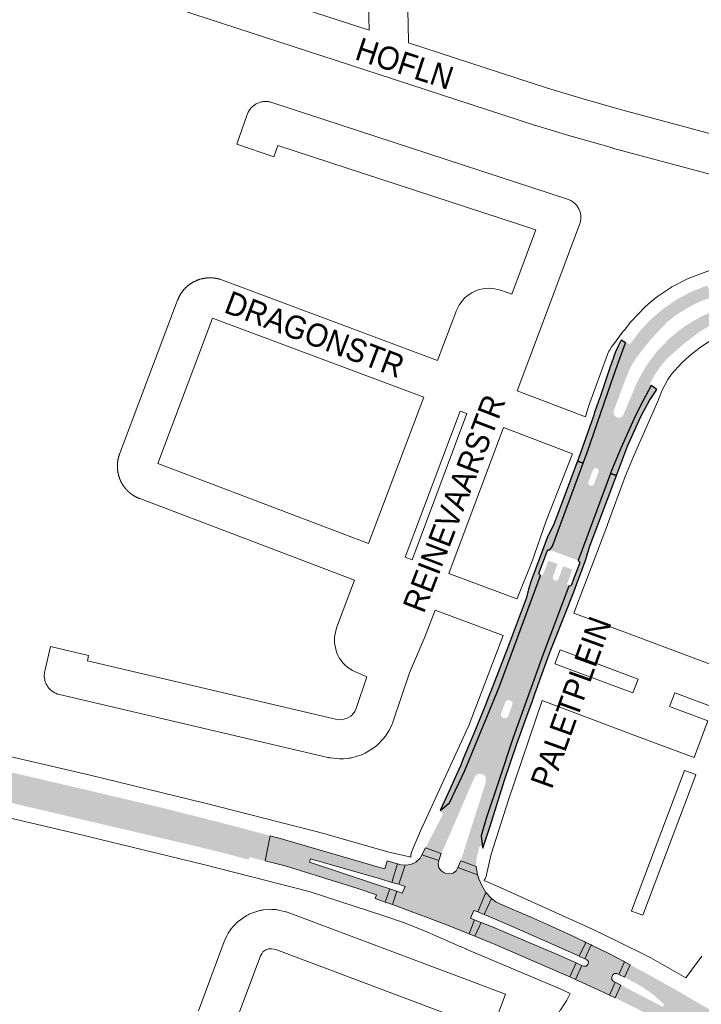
# Paper-space layout 'Layout1' of a CAD drawing. Header units: metres. Extents: x 123097 to 144122, y 392739 to 407589.
# Tile 225 of 510: x 130605 to 130832, y 398474 to 398801. Entities that reach past the tile are written whole.
import ezdxf
from ezdxf.enums import TextEntityAlignment as Align

# ---------------------------------------------------------------- set-up
doc = ezdxf.new("R2010")
doc.units = ezdxf.units.M
doc.header["$MEASUREMENT"] = 0
for name, color, linetype, lineweight in [('gs-anno-wegen algemeen tekst', 7, 'Continuous', 0), ('gs-knt-aanvullende hoofdweg', 7, 'Continuous', 0), ('gs-knt-paden', 7, 'Continuous', 0), ('gs-knt-wegen algemeen', 7, 'Continuous', 0), ('ir-ARC-asfalt-hoofdwegen-te inspecteren', 5, 'Continuous', 0), ('ir-ARC-fietspaden naastliggend- te inspecteren', 1, 'Continuous', 0)]:
    doc.layers.add(name, color=color, linetype=linetype, lineweight=lineweight)
doc.styles.add('Style-Arial', font='arial.ttf')

psp = doc.layouts.get("Layout1")

# ---------------------------------------------------------------- hatches: boundary and pattern name
at = {"layer": 'ir-ARC-asfalt-hoofdwegen-te inspecteren', "linetype": 'Continuous', "lineweight": 13}
h = psp.add_hatch(color=5, dxfattribs=at)
h.paths.add_polyline_path([(130791.041, 398621.185), (130786.416, 398622.915), (130786.322, 398622.95), (130786.228, 398622.985), (130781.617, 398624.708), (130782.421, 398625.955), (130792.715, 398653.528), (130794.037, 398657.067), (130802.005, 398680.229), (130804.05, 398686.257), (130806.771, 398693.535), (130807.187, 398694.156), (130807.208, 398693.843), (130807.357, 398693.568), (130807.721, 398693.273), (130808.125, 398693.176), (130808.47, 398693.406), (130811.473, 398697.412), (130814.87, 398701.091), (130819.111, 398704.786), (130823.747, 398707.971), (130828.717, 398710.603), (130833.957, 398712.648), (130835.54, 398708.679), (130832.968, 398707.84), (130830.167, 398706.669), (130827.49, 398705.238), (130823.9, 398703.042), (130820.587, 398700.446), (130815.278, 398694.821), (130810.478, 398688.756), (130808.291, 398685.174), (130806.698, 398681.292), (130803.764, 398673.403), (130803.15, 398671.753), (130802.766, 398670.72), (130802.938, 398669.614), (130803.732, 398668.825), (130804.875, 398668.665), (130805.88, 398669.234), (130806.331, 398670.297), (130806.37, 398670.39), (130807.07, 398672.054), (130810.744, 398680.794), (130813.739, 398686.074), (130817.386, 398690.927), (130821.624, 398695.273), (130826.384, 398699.04), (130831.588, 398702.166), (130837.149, 398704.6), (130838.768, 398700.698), (130835.078, 398699.389), (130831.671, 398697.458), (130826.033, 398693.135), (130820.716, 398688.422), (130820.378, 398688.099), (130818.763, 398686.235), (130817.364, 398684.204), (130816.102, 398682.248), (130814.958, 398680.221), (130814.94, 398679.756), (130815.315, 398679.482), (130815.31, 398679.399), (130811.685, 398672.566), (130809.641, 398668.406), (130805.304, 398658.764), (130802.132, 398651.114), (130801.777, 398650.157)])
h.paths.add_polyline_path([(130795.746, 398646.037), (130794.927, 398646.051), (130794.433, 398646.577), (130794.427, 398647.299), (130794.864, 398648.444), (130795.516, 398650.152), (130795.948, 398651.283), (130796.439, 398651.849), (130797.187, 398651.904), (130797.241, 398651.884), (130797.789, 398651.336), (130797.771, 398650.561), (130797.343, 398649.463), (130796.699, 398647.759), (130796.296, 398646.645)], flags=16)
at = {"layer": 'ir-ARC-asfalt-hoofdwegen-te inspecteren', "linetype": 'Continuous', "lineweight": 13, "extrusion": (0, 0, -1)}
h = psp.add_hatch(color=5, dxfattribs=at)
h.paths.add_polyline_path([(-130757.084, 398519.449), (-130757.176, 398521.612), (-130757.545, 398523.746), (-130758.178, 398525.965), (-130758.68, 398526.33), (-130759.187, 398525.973), (-130758.691, 398529.645), (-130760.38, 398535.37), (-130764.671, 398547.92), (-130769.289, 398561.96), (-130779.354, 398590.022), (-130787.861, 398612.704), (-130787.441, 398613.089), (-130787.414, 398613.658), (-130788.188, 398615.769), (-130788.831, 398617.48), (-130789.095, 398618.16), (-130786.033, 398619.298), (-130785.776, 398618.621), (-130785.141, 398616.895), (-130784.461, 398615.066), (-130783.971, 398614.53), (-130783.249, 398614.462), (-130782.63, 398614.967), (-130782.573, 398615.764), (-130783.284, 398617.644), (-130783.914, 398619.343), (-130784.166, 398620.005), (-130781.111, 398621.159), (-130780.858, 398620.497), (-130780.199, 398618.759), (-130779.429, 398616.648), (-130779.023, 398616.24), (-130778.447, 398616.23), (-130770.117, 398593.671), (-130764.688, 398579.076), (-130753.311, 398551.399), (-130748.245, 398540.611), (-130745.061, 398538.031), (-130746.012, 398536.77), (-130742.138, 398529.32), (-130740.184, 398525.591), (-130745.484, 398523.698), (-130747.127, 398527.384), (-130753.323, 398541.704), (-130756.484, 398548.983), (-130757.113, 398549.866), (-130758.106, 398550.301), (-130759.182, 398550.167), (-130759.984, 398549.569), (-130760.405, 398548.661), (-130760.344, 398547.663), (-130757.864, 398539.882), (-130753.168, 398525.179), (-130751.976, 398521.321)])
h.paths.add_polyline_path([(-130766.411, 398568.751), (-130767.168, 398568.775), (-130767.695, 398569.318), (-130767.763, 398569.504), (-130769.051, 398573.077), (-130769.139, 398573.328), (-130769.082, 398574.062), (-130768.543, 398574.563), (-130768.309, 398574.655), (-130768.049, 398574.759), (-130767.347, 398574.757), (-130766.834, 398574.277), (-130766.728, 398573.987), (-130765.433, 398570.363), (-130765.343, 398570.166), (-130765.319, 398569.69), (-130765.382, 398569.406), (-130765.56, 398569.172), (-130765.955, 398568.906), (-130766.137, 398568.828)], flags=16)
at = {"layer": 'ir-ARC-asfalt-hoofdwegen-te inspecteren', "linetype": 'Continuous', "lineweight": 13}
h = psp.add_hatch(color=5, dxfattribs=at)
h.paths.add_polyline_path([(130686.86, 398521.257), (130681.6, 398522.56), (130681.365, 398521.681), (130673.338, 398523.827), (130665.33, 398525.827), (130578.134, 398546.272), (130576.602, 398546.625), (130535.909, 398556.158), (130533.57, 398556.713), (130525.624, 398558.573), (130522.564, 398559.282), (130523.643, 398563.014), (130526.017, 398562.462), (130527.193, 398562.154), (130527.955, 398562.277), (130528.403, 398562.905), (130528.271, 398563.665), (130527.637, 398564.105), (130526.46, 398564.344), (130524.111, 398564.881), (130524.595, 398568.915), (130547.843, 398563.487), (130627.812, 398544.796), (130652.497, 398538.964), (130662.713, 398536.396), (130665.192, 398535.779), (130676.816, 398532.771), (130688.574, 398529.651)])
h.paths.add_polyline_path([(130551.831, 398556.348), (130544.207, 398558.136), (130543.579, 398558.549), (130543.428, 398559.284), (130543.842, 398559.911), (130544.578, 398560.061), (130552.282, 398558.288), (130552.859, 398557.833), (130552.968, 398557.106), (130552.55, 398556.502)], flags=16)
for points in [[(130730.932, 398520.264), (130727.503, 398521.264), (130726.734, 398518.662), (130724.212, 398519.345), (130693.384, 398528.278), (130693.178, 398528.384), (130688.574, 398529.651), (130686.86, 398521.257), (130693.514, 398519.642), (130717.731, 398512.147), (130723.935, 398509.971), (130723.511, 398508.761), (130726.802, 398507.607), (130728.352, 398511.949), (130724.928, 398513.092), (130701.674, 398520.848), (130702.012, 398521.92), (130725.555, 398515.184), (130729.049, 398514.146)], [(130733.433, 398519.839), (130731.391, 398513.491), (130733.419, 398512.805), (130732.502, 398510.586), (130730.654, 398511.205), (130729.237, 398506.735), (130735.075, 398504.612), (130741.137, 398502.339), (130747.173, 398500), (130754.747, 398496.989), (130756.576, 398501.679), (130755.235, 398502.27), (130756.327, 398504.817), (130757.644, 398504.31), (130760.332, 398510.819), (130759.841, 398511.579), (130758.968, 398513.15), (130758.005, 398515.337), (130757.747, 398516), (130757.53, 398516.676), (130751.024, 398519.095), (130750.428, 398518.009), (130749.451, 398517.248), (130748.253, 398516.935), (130747.028, 398517.121), (130746.267, 398517.423), (130745.277, 398518.1), (130744.616, 398519.101), (130744.383, 398520.278), (130744.612, 398521.456), (130739.026, 398523.318), (130738.418, 398522.232), (130737.053, 398520.894), (130735.33, 398520.067)], [(130730.932, 398520.264), (130729.049, 398514.146), (130731.391, 398513.491), (130733.433, 398519.839), (130732.166, 398519.954)], [(130728.352, 398511.949), (130726.802, 398507.607), (130727.275, 398507.441), (130729.237, 398506.735), (130730.654, 398511.205)], [(130762.18, 398508.748), (130759.744, 398503.472), (130763.208, 398502.049), (130767.836, 398500), (130790.407, 398490.008), (130791.34, 398489.575), (130793.531, 398494.197), (130792.978, 398494.461), (130788.808, 398496.446), (130781.019, 398500), (130775.063, 398502.673), (130765.169, 398506.865), (130763.607, 398507.699)], [(130801.398, 398476.605), (130803.352, 398480.967), (130802.913, 398481.196), (130802.691, 398481.312), (130802.171, 398481.869), (130802.212, 398482.631), (130802.567, 398483.378), (130803.14, 398483.878), (130803.899, 398483.846), (130804.143, 398483.729), (130804.52, 398483.535), (130806.457, 398487.723), (130806.07, 398487.922), (130800.963, 398490.544), (130795.679, 398493.175), (130795.371, 398493.321), (130793.259, 398488.683), (130793.71, 398488.474), (130793.9, 398488.384), (130794.415, 398487.817), (130794.371, 398487.053), (130794.236, 398486.779), (130793.702, 398486.234), (130792.938, 398486.235), (130792.756, 398486.319), (130792.29, 398486.522), (130790.132, 398481.825), (130796.202, 398479.053)]]:
    psp.add_hatch(color=5, dxfattribs=at).paths.add_polyline_path(points, flags=0)
at = {"layer": 'ir-ARC-asfalt-hoofdwegen-te inspecteren', "linetype": 'Continuous', "lineweight": 13, "extrusion": (0, 0, -1)}
psp.add_hatch(color=5, dxfattribs=at).paths.add_polyline_path([(-130756.656, 398496.23), (-130760.385, 398494.734), (-130763.364, 398493.502), (-130786.891, 398483.276), (-130788.207, 398482.704), (-130790.356, 398487.363), (-130789.367, 398487.793), (-130784.623, 398489.901), (-130762.154, 398499.431), (-130760.735, 398500), (-130758.697, 398500.817)], flags=0)
h = psp.add_hatch(color=5, dxfattribs=at)
h.paths.add_polyline_path([(-130882.641, 398428.991), (-130885.189, 398433.112), (-130882.597, 398434.699), (-130881.986, 398435.304), (-130882.069, 398436.16), (-130882.102, 398436.212), (-130882.818, 398436.638), (-130883.608, 398436.374), (-130886.232, 398434.774), (-130888.669, 398438.553), (-130885.079, 398440.818), (-130871.689, 398449.097), (-130847.772, 398463.972), (-130834.317, 398472.103), (-130824.331, 398477.914), (-130821.545, 398479.51), (-130812.567, 398484.48), (-130809.87, 398485.892), (-130808.696, 398486.539), (-130808.279, 398486.769), (-130806.414, 398482.564), (-130810.279, 398480.538), (-130812.222, 398479.472), (-130816.012, 398476.785), (-130819.467, 398473.68), (-130819.548, 398473.25), (-130819.265, 398472.917), (-130818.827, 398472.928), (-130808.949, 398478.068), (-130806.554, 398479.314), (-130805.875, 398479.649), (-130805.232, 398479.981), (-130803.345, 398475.698), (-130811.168, 398471.831), (-130818.561, 398468.022), (-130826.6, 398463.668), (-130834.472, 398459.019), (-130840.671, 398455.194), (-130860.707, 398442.577), (-130870.681, 398436.395), (-130873.266, 398434.808), (-130879.052, 398431.202), (-130879.689, 398430.805)])
h.paths.add_polyline_path([(-130871.036, 398442.232), (-130871.592, 398442.643), (-130871.736, 398443.319), (-130871.396, 398443.92), (-130840.717, 398462.96), (-130832.536, 398467.834), (-130831.589, 398466.398), (-130838.846, 398462.016), (-130870.348, 398442.293)], flags=16)
at = {"layer": 'ir-ARC-fietspaden naastliggend- te inspecteren', "linetype": 'Continuous', "lineweight": 30}
for points in [[(130797.677, 398673.817), (130796.389, 398670.03), (130796.216, 398669.442), (130795.975, 398668.879), (130791.1, 398655.15), (130790.76, 398654.238), (130792.715, 398653.528), (130794.037, 398657.067), (130802.005, 398680.229), (130804.05, 398686.257), (130806.771, 398693.535), (130805.308, 398694.42), (130804.349, 398692.501), (130803.48, 398690.54), (130801.44, 398684.88), (130798.288, 398675.614)], [(130774.335, 398570.6), (130775.767, 398574.542), (130776.552, 398576.795), (130780.917, 398588.834), (130781.886, 398591.469), (130787.543, 398605.659), (130789.533, 398610.809), (130790.875, 398614.403), (130791.767, 398616.766), (130793.565, 398621.524), (130794.275, 398623.817), (130794.961, 398626.314), (130802.532, 398646.212), (130803.208, 398647.989), (130803.748, 398649.408), (130801.777, 398650.157), (130791.041, 398621.185), (130791.464, 398620.791), (130791.484, 398620.213), (130790.255, 398616.952), (130789.597, 398615.258), (130788.82, 398613.139), (130788.43, 398612.725), (130787.861, 398612.704), (130779.354, 398590.022), (130769.289, 398561.96), (130764.671, 398547.92), (130760.38, 398535.37), (130758.691, 398529.645), (130759.187, 398525.973), (130759.313, 398525.568), (130761.689, 398532.806), (130766.557, 398548.156), (130770.632, 398560.268), (130771.473, 398562.625), (130773.466, 398568.207)]]:
    psp.add_hatch(color=1, dxfattribs=at).paths.add_polyline_path(points, flags=0)
at = {"layer": 'ir-ARC-fietspaden naastliggend- te inspecteren', "linetype": 'Continuous', "lineweight": 30, "extrusion": (0, 0, -1)}
for points in [[(-130812.623, 398670.537), (-130814.737, 398674.392), (-130817.16, 398678.061), (-130815.31, 398679.399), (-130811.685, 398672.566), (-130809.641, 398668.406), (-130805.304, 398658.764), (-130802.132, 398651.114), (-130801.777, 398650.157), (-130803.748, 398649.408), (-130807.47, 398659.19), (-130811.806, 398668.812)], [(-130768.079, 398593.529), (-130762.67, 398579.38), (-130761.115, 398575.514), (-130760.28, 398573.438), (-130756.34, 398563.64), (-130752.795, 398555.197), (-130751.823, 398552.883), (-130749.698, 398548.018), (-130748.281, 398544.987), (-130745.061, 398538.031), (-130748.245, 398540.611), (-130753.311, 398551.399), (-130764.688, 398579.076), (-130770.117, 398593.671), (-130778.447, 398616.23), (-130778.027, 398616.625), (-130778.001, 398617.2), (-130778.804, 398619.299), (-130779.439, 398621.012), (-130780.671, 398624.294), (-130781.061, 398624.692), (-130781.617, 398624.708), (-130782.421, 398625.955), (-130792.715, 398653.528), (-130790.76, 398654.238), (-130790.236, 398652.833), (-130789.573, 398651.052), (-130785.897, 398641.183), (-130782.916, 398633.284), (-130780.739, 398628.745), (-130778.169, 398621.906), (-130777.269, 398619.512), (-130775.382, 398614.434), (-130774.647, 398611.987), (-130773.758, 398608.599), (-130768.4, 398594.37)]]:
    psp.add_hatch(color=1, dxfattribs=at).paths.add_polyline_path(points, flags=0)

# ---------------------------------------------------------------- linework, layer by layer
at = {"layer": 'gs-knt-aanvullende hoofdweg', "color": 7, "linetype": 'Continuous', "flags": 128}
for points in [[(130788.308, 398477.129), (130785.047, 398478.698), (130753.786, 398491.982), (130753.724, 398492.008), (130752.054, 398492.718), (130751.983, 398492.749), (130744.484, 398496.027), (130739.868, 398498.044), (130739.864, 398498.046), (130732.899, 398500.811), (130726.642, 398502.886), (130726.636, 398502.889), (130701.544, 398511.157), (130666.823, 398520.006), (130623.471, 398530.485), (130588.828, 398538.558), (130552.435, 398546.534), (130552.323, 398546.56), (130532.935, 398551.121), (130532.931, 398551.122), (130455.062, 398569.358)], [(130544.05, 398570.006), (130551.772, 398568.201), (130551.859, 398568.18), (130590.409, 398558.686), (130628.617, 398549.783), (130628.695, 398549.764), (130666.342, 398540.566), (130666.414, 398540.549), (130707.259, 398530.144), (130707.474, 398530.085), (130728.027, 398524.196), (130732.554, 398523.149), (130735.311, 398522.512)], [(130544.05, 398570.006), (130551.772, 398568.201), (130551.859, 398568.18), (130590.409, 398558.686), (130628.617, 398549.783), (130628.695, 398549.764), (130666.342, 398540.566), (130666.414, 398540.549), (130707.259, 398530.144), (130707.474, 398530.085), (130728.027, 398524.196), (130732.554, 398523.149), (130735.311, 398522.512)], [(130759.682, 398514.729), (130762.115, 398513.727), (130762.333, 398513.633), (130762.826, 398513.411), (130795.971, 398498.514), (130796.218, 398498.397), (130803.754, 398494.674), (130814.75, 398489.242)], [(130759.682, 398514.729), (130762.115, 398513.727), (130762.333, 398513.633), (130762.826, 398513.411), (130795.971, 398498.514), (130796.218, 398498.397), (130803.754, 398494.674), (130814.75, 398489.242)], [(130814.75, 398489.242), (130815.142, 398489.034)], [(130814.75, 398489.242), (130814.947, 398489.141), (130815.142, 398489.034)], [(130815.142, 398489.034), (130826.809, 398482.385)], [(130815.142, 398489.034), (130826.809, 398482.385)]]:
    psp.add_lwpolyline(points, dxfattribs=at)
at = {"layer": 'gs-knt-paden', "color": 7, "linetype": 'Continuous', "flags": 128}
psp.add_lwpolyline([(130812.562, 398503.205), (130812.557, 398503.205), (130808.811, 398504.614, -0.3863027), (130808.806, 398504.626), (130826.388, 398551.381, -0.3711413), (130826.4, 398551.387), (130830.142, 398549.979), (130830.145, 398549.978, -0.4071226), (130830.15, 398549.965), (130830.148, 398549.962), (130812.568, 398503.211), (130812.562, 398503.205)], format="xyb", dxfattribs=at)
at = {"layer": 'gs-knt-wegen algemeen', "color": 7, "linetype": 'Continuous', "flags": 128}
for points in [[(130848.123, 398746.13), (130802.491, 398758.359), (130802.392, 398758.386), (130789.408, 398762.086), (130789.309, 398762.115), (130776.949, 398765.849), (130776.818, 398765.89), (130724.48, 398782.919), (130653.632, 398805.97), (130611.431, 398819.712), (130611.224, 398819.783), (130605.716, 398821.785)], [(130689.06, 398773.51), (130787.439, 398741.392), (130787.738, 398741.286), (130788.033, 398741.166), (130788.321, 398741.031), (130788.603, 398740.882), (130788.876, 398740.719), (130789.142, 398740.544), (130789.398, 398740.355), (130789.645, 398740.155), (130789.882, 398739.942), (130790.109, 398739.718), (130790.324, 398739.483), (130790.527, 398739.239), (130790.718, 398738.984), (130790.897, 398738.72), (130791.062, 398738.448), (130791.214, 398738.169), (130791.352, 398737.882), (130791.476, 398737.589), (130791.585, 398737.29), (130791.679, 398736.986), (130791.759, 398736.678), (130791.823, 398736.366), (130791.873, 398736.051), (130791.906, 398735.735), (130791.924, 398735.417), (130791.927, 398735.099), (130791.914, 398734.781), (130791.886, 398734.464), (130791.842, 398734.148), (130791.783, 398733.836), (130791.708, 398733.526), (130791.619, 398733.221), (130791.514, 398732.92), (130778.856, 398699.134), (130770.716, 398677.564), (130793.428, 398669.016)], [(130793.428, 398669.016), (130794.354, 398672.083), (130794.407, 398672.249), (130794.464, 398672.414), (130800.729, 398689.748), (130800.836, 398690.026), (130800.957, 398690.299), (130801.09, 398690.567), (130801.235, 398690.828), (130801.392, 398691.081), (130802.143, 398692.238), (130802.279, 398692.438), (130802.421, 398692.633), (130806.145, 398697.526), (130806.277, 398697.694), (130808.48, 398700.399), (130808.676, 398700.628), (130810.734, 398702.929), (130810.943, 398703.153), (130813.087, 398705.333), (130813.305, 398705.545), (130813.534, 398705.747), (130817.083, 398708.738), (130817.285, 398708.902), (130817.495, 398709.058), (130817.71, 398709.205), (130822.05, 398712.049), (130822.23, 398712.163), (130822.414, 398712.271), (130822.601, 398712.373), (130826.911, 398714.627), (130827.153, 398714.747), (130827.401, 398714.857), (130827.652, 398714.957), (130834.743, 398717.603)], [(130716.622, 398614.654), (130645.138, 398641.761), (130645.072, 398641.787), (130645.007, 398641.812), (130644.941, 398641.838), (130644.875, 398641.865), (130644.81, 398641.892), (130644.744, 398641.919), (130644.679, 398641.947), (130644.616, 398641.974), (130644.551, 398642.003), (130644.486, 398642.031), (130644.422, 398642.061), (130644.358, 398642.09), (130644.294, 398642.12), (130644.23, 398642.151), (130644.166, 398642.182), (130644.104, 398642.212), (130644.041, 398642.244), (130643.978, 398642.276), (130643.915, 398642.308), (130643.852, 398642.341), (130643.79, 398642.374), (130643.727, 398642.408), (130643.665, 398642.442), (130643.605, 398642.475), (130643.543, 398642.51), (130643.482, 398642.545), (130643.42, 398642.58), (130643.359, 398642.616), (130643.299, 398642.652), (130643.238, 398642.689), (130643.178, 398642.726), (130643.119, 398642.762), (130643.059, 398642.8), (130642.999, 398642.838), (130642.94, 398642.876), (130642.881, 398642.915), (130642.822, 398642.954), (130642.763, 398642.994), (130642.704, 398643.033), (130642.647, 398643.073), (130642.59, 398643.113), (130642.532, 398643.154), (130642.474, 398643.195), (130642.417, 398643.237), (130642.36, 398643.279), (130642.303, 398643.321), (130642.247, 398643.364), (130642.192, 398643.406), (130642.136, 398643.449), (130642.081, 398643.493), (130642.025, 398643.537), (130641.97, 398643.582), (130641.915, 398643.626), (130641.861, 398643.671), (130641.806, 398643.717), (130641.753, 398643.761), (130641.7, 398643.807), (130641.646, 398643.854), (130641.593, 398643.9), (130641.54, 398643.947), (130641.488, 398643.995), (130641.435, 398644.042), (130641.383, 398644.09), (130641.333, 398644.138), (130641.281, 398644.186), (130641.23, 398644.235), (130641.18, 398644.284), (130641.129, 398644.334), (130641.079, 398644.384), (130641.029, 398644.434), (130640.979, 398644.484), (130640.931, 398644.534), (130640.882, 398644.585), (130640.834, 398644.637), (130640.785, 398644.688), (130640.737, 398644.74), (130640.689, 398644.792), (130640.642, 398644.845), (130640.595, 398644.898), (130640.549, 398644.95), (130640.503, 398645.003), (130640.457, 398645.057), (130640.411, 398645.111), (130640.366, 398645.165), (130640.321, 398645.22), (130640.276, 398645.274), (130640.231, 398645.329), (130640.188, 398645.384), (130640.145, 398645.439), (130640.101, 398645.495), (130640.058, 398645.551), (130640.016, 398645.608), (130639.973, 398645.664), (130639.931, 398645.721), (130639.89, 398645.778), (130639.849, 398645.835), (130639.808, 398645.892), (130639.768, 398645.95), (130639.727, 398646.009), (130639.688, 398646.067), (130639.648, 398646.126), (130639.609, 398646.185), (130639.57, 398646.244), (130639.532, 398646.302), (130639.494, 398646.361), (130639.457, 398646.421), (130639.419, 398646.481), (130639.382, 398646.542), (130639.346, 398646.602), (130639.31, 398646.663), (130639.274, 398646.724), (130639.239, 398646.784), (130639.204, 398646.845), (130639.169, 398646.907), (130639.135, 398646.969), (130639.101, 398647.031), (130639.067, 398647.093), (130639.034, 398647.156), (130639.001, 398647.218), (130638.97, 398647.28), (130638.937, 398647.343), (130638.906, 398647.406), (130638.875, 398647.47), (130638.844, 398647.533), (130638.813, 398647.597), (130638.783, 398647.661), (130638.753, 398647.725), (130638.725, 398647.788), (130638.696, 398647.853), (130638.667, 398647.918), (130638.639, 398647.983), (130638.611, 398648.048), (130638.584, 398648.113), (130638.557, 398648.178), (130638.531, 398648.244), (130638.505, 398648.308), (130638.479, 398648.374), (130638.454, 398648.44), (130638.429, 398648.507), (130638.405, 398648.573), (130638.381, 398648.639), (130638.357, 398648.706), (130638.334, 398648.773), (130638.311, 398648.838), (130638.289, 398648.905), (130638.267, 398648.973), (130638.245, 398649.04), (130638.224, 398649.108), (130638.203, 398649.175), (130638.183, 398649.243), (130638.163, 398649.311), (130638.144, 398649.377), (130638.124, 398649.445), (130638.106, 398649.514), (130638.088, 398649.582), (130638.07, 398649.65), (130638.052, 398649.719), (130638.035, 398649.788), (130638.018, 398649.856), (130638.003, 398649.924), (130637.987, 398649.993), (130637.972, 398650.062), (130637.957, 398650.131), (130637.942, 398650.2), (130637.928, 398650.27), (130637.914, 398650.339), (130637.901, 398650.408), (130637.889, 398650.477), (130637.876, 398650.546), (130637.864, 398650.616), (130637.853, 398650.686), (130637.842, 398650.756), (130637.831, 398650.826), (130637.821, 398650.895), (130637.811, 398650.966), (130637.802, 398651.034), (130637.793, 398651.104), (130637.784, 398651.175), (130637.776, 398651.245), (130637.769, 398651.315), (130637.761, 398651.386), (130637.755, 398651.456), (130637.748, 398651.527), (130637.742, 398651.595), (130637.737, 398651.666), (130637.732, 398651.737), (130637.727, 398651.807), (130637.723, 398651.878), (130637.719, 398651.948), (130637.716, 398652.019), (130637.713, 398652.09), (130637.711, 398652.159), (130637.709, 398652.23), (130637.707, 398652.3), (130637.706, 398652.371), (130637.705, 398652.442), (130637.705, 398652.513), (130637.705, 398652.583), (130637.706, 398652.654), (130637.707, 398652.723), (130637.708, 398652.794), (130637.71, 398652.865), (130637.712, 398652.936), (130637.715, 398653.006), (130637.718, 398653.077), (130637.722, 398653.148), (130637.726, 398653.218), (130637.73, 398653.287), (130637.735, 398653.358), (130637.74, 398653.428), (130637.746, 398653.499), (130637.752, 398653.569), (130637.759, 398653.64), (130637.766, 398653.71), (130637.773, 398653.78), (130637.781, 398653.849), (130637.789, 398653.92), (130637.798, 398653.99), (130637.807, 398654.06), (130637.817, 398654.13), (130637.827, 398654.2), (130637.838, 398654.27), (130637.849, 398654.34), (130637.86, 398654.408), (130637.872, 398654.478), (130637.884, 398654.548), (130637.896, 398654.617), (130637.909, 398654.687), (130637.923, 398654.756), (130637.937, 398654.826), (130637.951, 398654.895), (130637.966, 398654.963), (130637.981, 398655.032), (130637.997, 398655.101), (130638.013, 398655.17), (130638.029, 398655.238), (130638.046, 398655.307), (130638.063, 398655.376), (130638.081, 398655.444), (130638.099, 398655.511), (130638.117, 398655.579), (130638.136, 398655.648), (130638.156, 398655.715), (130638.176, 398655.783), (130638.196, 398655.851), (130638.216, 398655.919), (130638.237, 398655.986), (130638.258, 398656.052), (130638.28, 398656.12), (130638.303, 398656.187), (130638.325, 398656.254), (130638.348, 398656.321), (130638.372, 398656.387), (130638.396, 398656.454), (130638.42, 398656.52), (130638.445, 398656.585), (130657.732, 398707.751), (130657.78, 398707.876), (130657.83, 398708), (130657.88, 398708.124), (130657.932, 398708.245), (130657.985, 398708.368), (130658.041, 398708.49), (130658.097, 398708.611), (130658.154, 398708.73), (130658.213, 398708.85), (130658.274, 398708.969), (130658.336, 398709.087), (130658.398, 398709.203), (130658.463, 398709.32), (130658.529, 398709.437), (130658.596, 398709.552), (130658.664, 398709.665), (130658.734, 398709.779), (130658.805, 398709.892), (130658.878, 398710.004), (130658.951, 398710.114), (130659.026, 398710.225), (130659.103, 398710.334), (130659.181, 398710.443), (130659.259, 398710.55), (130659.339, 398710.656), (130659.42, 398710.762), (130659.503, 398710.867), (130659.586, 398710.97), (130659.671, 398711.073), (130659.757, 398711.175), (130659.845, 398711.276), (130659.932, 398711.375), (130660.022, 398711.474), (130660.113, 398711.572), (130660.205, 398711.669), (130660.297, 398711.763), (130660.391, 398711.858), (130660.487, 398711.952), (130660.583, 398712.044), (130660.68, 398712.135), (130660.778, 398712.225), (130660.878, 398712.314), (130660.978, 398712.402), (130661.079, 398712.488), (130661.181, 398712.573), (130661.285, 398712.658), (130661.389, 398712.741), (130661.494, 398712.822), (130661.6, 398712.903), (130661.707, 398712.982), (130661.816, 398713.06), (130661.924, 398713.137), (130662.034, 398713.212), (130662.145, 398713.287), (130662.256, 398713.36), (130662.368, 398713.431), (130662.481, 398713.501), (130662.596, 398713.571), (130662.711, 398713.639), (130662.825, 398713.704), (130662.942, 398713.77), (130663.059, 398713.834), (130663.177, 398713.896), (130663.295, 398713.956), (130663.414, 398714.016), (130663.534, 398714.075), (130663.655, 398714.131), (130663.775, 398714.187), (130663.898, 398714.241), (130664.02, 398714.293), (130664.144, 398714.345), (130664.266, 398714.394), (130664.391, 398714.442), (130664.516, 398714.489), (130664.641, 398714.535), (130664.766, 398714.579), (130664.893, 398714.621), (130665.02, 398714.662), (130665.147, 398714.702), (130665.274, 398714.74), (130665.403, 398714.777), (130665.531, 398714.812), (130665.661, 398714.846), (130665.789, 398714.878), (130665.919, 398714.908), (130666.049, 398714.937), (130666.18, 398714.965), (130666.309, 398714.991), (130666.441, 398715.016), (130666.572, 398715.039), (130666.704, 398715.061), (130666.835, 398715.08), (130666.967, 398715.099), (130667.1, 398715.116), (130667.232, 398715.132), (130667.364, 398715.145), (130667.497, 398715.158), (130667.63, 398715.169), (130667.763, 398715.178), (130667.895, 398715.186), (130668.028, 398715.192), (130668.162, 398715.197), (130668.296, 398715.2), (130668.428, 398715.202), (130668.561, 398715.202), (130668.695, 398715.2), (130668.828, 398715.197), (130668.96, 398715.193), (130669.094, 398715.187), (130669.227, 398715.179), (130669.361, 398715.17), (130669.492, 398715.159), (130669.625, 398715.147), (130669.758, 398715.133), (130669.891, 398715.118), (130670.022, 398715.101), (130670.154, 398715.083), (130670.286, 398715.063), (130670.418, 398715.041), (130670.548, 398715.019), (130670.68, 398714.994), (130670.811, 398714.968), (130670.942, 398714.94), (130671.071, 398714.912), (130671.201, 398714.881), (130671.33, 398714.849), (130671.46, 398714.815), (130671.587, 398714.781), (130671.855, 398714.7), (130672.118, 398714.608)], [(130672.118, 398714.608), (130744.225, 398687.694)], [(130739.613, 398675.519), (130669.378, 398701.733), (130651.159, 398653.403), (130721.209, 398626.839)], [(130834.589, 398694.004), (130831.67, 398692.093), (130828.043, 398689.237), (130825.514, 398686.927), (130822.099, 398683.195), (130820.902, 398681.422), (130818.919, 398677.798), (130817.763, 398674.744), (130817.697, 398674.576), (130817.626, 398674.409), (130809.376, 398655.813), (130806.669, 398649.122), (130800.824, 398633.136), (130800.792, 398633.051), (130789.577, 398603.659)], [(130721.209, 398626.839), (130739.613, 398675.519)], [(130733.407, 398622.285), (130735.781, 398621.412), (130753.975, 398670.028), (130751.779, 398670.883), (130733.407, 398622.285)], [(130789.173, 398656.706), (130766.136, 398665.376), (130747.988, 398616.882)], [(130747.988, 398616.882), (130770.612, 398608.406), (130770.671, 398608.56), (130775.708, 398620.933), (130780.289, 398634.088), (130780.378, 398634.328), (130789.173, 398656.706)], [(130735.311, 398522.512), (130735.311, 398522.564), (130735.327, 398522.875), (130735.358, 398523.185), (130735.404, 398523.493), (130735.464, 398523.799), (130735.539, 398524.101), (130735.628, 398524.399), (130735.731, 398524.693), (130735.848, 398524.981), (130736.341, 398526.116), (130739.253, 398532.817), (130739.306, 398532.935), (130754.595, 398566.289), (130766.072, 398596.203), (130743.394, 398604.699)], [(130784.985, 398591.476), (130783.302, 398586.871)], [(130783.302, 398586.871), (130809.236, 398577.158), (130810.967, 398581.747), (130784.985, 398591.476)], [(130778.984, 398574.585), (130767.804, 398541.553), (130762.033, 398523.506), (130760.742, 398517.693), (130760.546, 398516.811), (130760.471, 398516.509), (130760.382, 398516.211), (130760.279, 398515.917), (130760.162, 398515.629), (130760.031, 398515.346), (130759.887, 398515.071), (130759.73, 398514.802), (130759.682, 398514.729)], [(130664.644, 398471.443), (130673.259, 398494.468), (130673.354, 398494.708), (130673.458, 398494.943), (130674.123, 398496.366), (130674.23, 398496.584), (130674.345, 398496.797), (130674.467, 398497.006), (130674.597, 398497.21), (130675.379, 398498.389), (130675.555, 398498.641), (130675.743, 398498.884), (130675.942, 398499.119), (130676.883, 398500.174), (130677.071, 398500.376), (130677.267, 398500.57), (130677.472, 398500.756), (130677.684, 398500.933), (130677.903, 398501.1), (130680.18, 398502.763), (130680.433, 398502.938), (130680.693, 398503.102), (130680.96, 398503.252), (130681.235, 398503.39), (130681.515, 398503.515), (130681.801, 398503.626), (130684.453, 398504.587), (130684.743, 398504.685), (130685.038, 398504.769), (130685.337, 398504.839), (130685.639, 398504.895), (130685.943, 398504.936), (130686.248, 398504.963), (130689.061, 398505.146), (130689.368, 398505.159), (130689.675, 398505.157), (130689.982, 398505.141), (130690.287, 398505.11), (130690.591, 398505.065), (130690.892, 398505.006), (130693.645, 398504.396), (130693.943, 398504.322), (130694.237, 398504.235), (130694.526, 398504.134)], [(130762.236, 398464.79), (130690.379, 398491.784), (130688.981, 398492.094), (130688.018, 398492.031), (130687.111, 398491.702), (130686.142, 398490.995), (130685.971, 398490.802), (130685.713, 398490.414), (130685.363, 398489.664), (130676.946, 398467.169)], [(130826.809, 398482.385), (130832.187, 398489.548)], [(130745.601, 398408.35), (130782.048, 398466.137), (130784.917, 398471.369), (130785.074, 398471.64), (130785.244, 398471.902), (130787.295, 398474.916), (130788.308, 398477.129)]]:
    psp.add_lwpolyline(points, dxfattribs=at)
for points in [[(130663.851, 398816.337), (130721.423, 398797.606), (130721.069, 398814.58, -0.3849812), (130721.078, 398814.59), (130734.076, 398814.86, -0.3849766), (130734.087, 398814.851), (130734.523, 398793.915), (130734.522, 398793.604), (130734.509, 398793.348), (130780.781, 398778.293), (130793.026, 398774.594), (130805.911, 398770.922), (130850.038, 398759.096)], [(130744.225, 398687.694), (130750.532, 398704.308), (130750.924, 398705.22), (130751.393, 398706.095), (130751.935, 398706.927), (130752.548, 398707.708), (130753.225, 398708.434), (130753.963, 398709.098), (130754.754, 398709.697), (130755.595, 398710.225), (130756.478, 398710.679), (130757.397, 398711.055), (130758.345, 398711.35), (130759.314, 398711.563), (130760.299, 398711.691), (130761.291, 398711.734), (130762.282, 398711.691), (130763.267, 398711.563), (130764.237, 398711.351), (130765.184, 398711.056), (130768.917, 398709.715), (130776.938, 398731.124), (130691.087, 398759.153), (130689.782, 398755.403, -0.3585579), (130689.77, 398755.398), (130677.491, 398759.672, -0.3275544), (130677.485, 398759.682), (130680.889, 398769.463), (130681, 398769.758), (130681.125, 398770.048), (130681.264, 398770.331), (130681.416, 398770.607), (130681.582, 398770.876), (130681.761, 398771.136), (130681.952, 398771.387), (130682.155, 398771.629), (130682.369, 398771.861), (130682.594, 398772.082), (130682.83, 398772.291), (130683.076, 398772.489), (130683.331, 398772.675), (130683.595, 398772.848), (130683.867, 398773.009), (130684.146, 398773.156), (130684.432, 398773.289), (130684.724, 398773.408), (130685.022, 398773.513), (130685.324, 398773.604), (130685.631, 398773.679), (130685.94, 398773.74), (130686.253, 398773.786), (130686.567, 398773.816), (130686.882, 398773.831), (130687.198, 398773.831), (130687.513, 398773.816), (130687.827, 398773.785), (130688.139, 398773.739), (130688.449, 398773.678), (130688.755, 398773.602), (130689.054, 398773.512), (130689.057, 398773.512), (130689.06, 398773.51)], [(130743.394, 398604.699), (130739.886, 398595.466), (130739.779, 398595.203), (130734.865, 398583.793), (130729.386, 398567.455), (130729.307, 398567.232), (130729.219, 398567.012), (130729.124, 398566.795), (130728.349, 398565.117), (130728.214, 398564.842), (130728.066, 398564.573), (130727.905, 398564.311), (130727.064, 398563.011), (130726.886, 398562.75), (130726.696, 398562.499), (130726.494, 398562.257), (130726.281, 398562.025), (130724.134, 398559.801), (130723.935, 398559.604), (130723.727, 398559.415), (130723.512, 398559.236), (130723.289, 398559.066), (130723.059, 398558.905), (130722.822, 398558.755), (130720.179, 398557.155), (130719.937, 398557.015), (130719.689, 398556.886), (130719.435, 398556.768), (130719.177, 398556.66), (130718.914, 398556.564), (130718.647, 398556.479), (130715.683, 398555.606), (130715.378, 398555.524), (130715.07, 398555.457), (130714.759, 398555.406), (130714.445, 398555.369), (130712.903, 398555.226), (130712.589, 398555.204), (130712.274, 398555.198), (130711.959, 398555.207), (130711.645, 398555.231), (130708.57, 398555.543), (130708.293, 398555.578), (130708.017, 398555.624), (130707.743, 398555.682), (130618.407, 398576.609), (130618.098, 398576.689), (130617.793, 398576.785), (130617.493, 398576.895), (130617.199, 398577.02), (130616.912, 398577.159), (130616.631, 398577.313), (130616.359, 398577.479), (130616.095, 398577.659), (130615.84, 398577.852), (130615.595, 398578.057), (130615.36, 398578.274), (130615.136, 398578.502), (130614.924, 398578.74), (130614.723, 398578.989), (130614.535, 398579.248), (130614.36, 398579.515), (130614.198, 398579.79), (130614.05, 398580.074), (130613.917, 398580.364), (130613.797, 398580.66), (130613.692, 398580.962), (130613.602, 398581.268), (130613.527, 398581.579), (130613.468, 398581.893), (130613.424, 398582.209), (130613.396, 398582.528), (130613.383, 398582.847), (130613.386, 398583.166), (130613.404, 398583.485), (130613.438, 398583.803), (130613.488, 398584.119), (130613.554, 398584.431), (130615.467, 398592.6, -0.3748184), (130615.478, 398592.607), (130628.137, 398589.642, -0.3686774), (130628.144, 398589.631), (130627.715, 398587.801), (130710.304, 398568.454), (130712.33, 398568.249), (130712.612, 398568.275), (130714.159, 398568.73), (130715.356, 398569.455), (130716.476, 398570.614), (130716.722, 398570.996), (130717.155, 398571.932), (130720.702, 398582.509), (130716.887, 398584.152), (130715.959, 398584.603), (130715.076, 398585.133), (130714.244, 398585.741), (130713.469, 398586.421), (130712.759, 398587.167), (130712.118, 398587.974), (130711.551, 398588.835), (130711.064, 398589.743), (130710.661, 398590.691), (130710.343, 398591.672), (130710.115, 398592.677), (130709.977, 398593.698), (130709.931, 398594.727), (130709.977, 398595.757), (130710.116, 398596.778), (130710.345, 398597.783), (130710.663, 398598.763), (130716.622, 398614.654)], [(130789.577, 398603.659), (130821.643, 398591.652), (130840.48, 398584.598, -0.3863648), (130840.485, 398584.586), (130835.926, 398572.41, -0.3863671), (130835.913, 398572.405), (130823.16, 398577.181), (130821.429, 398572.592), (130834.148, 398567.829, -0.3863621), (130834.153, 398567.817), (130829.593, 398555.642, -0.386363), (130829.581, 398555.637), (130810.753, 398562.688), (130778.984, 398574.585)], [(130694.526, 398504.134), (130766.815, 398476.978, -0.3863188), (130766.82, 398476.965), (130762.248, 398464.795, -0.3863207)]]:
    psp.add_lwpolyline(points, format="xyb", dxfattribs=at)
at = {"layer": 'ir-ARC-asfalt-hoofdwegen-te inspecteren', "color": 5, "linetype": 'Continuous', "lineweight": 13}
for points in [[(130730.932, 398520.264), (130727.503, 398521.264), (130726.734, 398518.662), (130724.212, 398519.345), (130693.384, 398528.278), (130693.178, 398528.384), (130688.574, 398529.651), (130686.86, 398521.257), (130693.514, 398519.642), (130717.731, 398512.147), (130723.935, 398509.971), (130723.511, 398508.761), (130726.802, 398507.607), (130728.352, 398511.949), (130724.928, 398513.092), (130701.674, 398520.848), (130702.012, 398521.92), (130725.555, 398515.184), (130729.049, 398514.146)], [(130733.433, 398519.839), (130731.391, 398513.491), (130733.419, 398512.805), (130732.502, 398510.586), (130730.654, 398511.205), (130729.237, 398506.735), (130735.075, 398504.612), (130741.137, 398502.339), (130747.173, 398500), (130754.747, 398496.989), (130756.576, 398501.679), (130755.235, 398502.27), (130756.327, 398504.817), (130757.644, 398504.31), (130760.332, 398510.819), (130759.841, 398511.579), (130758.968, 398513.15), (130758.005, 398515.337), (130757.747, 398516), (130757.53, 398516.676), (130751.024, 398519.095), (130750.428, 398518.009), (130749.451, 398517.248), (130748.253, 398516.935), (130747.028, 398517.121), (130746.267, 398517.423), (130745.277, 398518.1), (130744.616, 398519.101), (130744.383, 398520.278), (130744.612, 398521.456), (130739.026, 398523.318), (130738.418, 398522.232), (130737.053, 398520.894), (130735.33, 398520.067)], [(130745.484, 398523.698), (130740.184, 398525.591), (130739.026, 398523.318), (130744.612, 398521.456)], [(130730.932, 398520.264), (130729.049, 398514.146), (130731.391, 398513.491), (130733.433, 398519.839), (130732.166, 398519.954)], [(130757.53, 398516.676), (130757.084, 398519.449), (130751.976, 398521.321), (130751.024, 398519.095)], [(130728.352, 398511.949), (130726.802, 398507.607), (130727.275, 398507.441), (130729.237, 398506.735), (130730.654, 398511.205)], [(130759.744, 398503.472), (130762.18, 398508.748), (130760.332, 398510.819), (130757.644, 398504.31)], [(130762.18, 398508.748), (130759.744, 398503.472), (130763.208, 398502.049), (130767.836, 398500), (130790.407, 398490.008), (130791.34, 398489.575), (130793.531, 398494.197), (130792.978, 398494.461), (130788.808, 398496.446), (130781.019, 398500), (130775.063, 398502.673), (130765.169, 398506.865), (130763.607, 398507.699)], [(130756.656, 398496.23), (130758.697, 398500.817), (130756.576, 398501.679), (130754.747, 398496.989)], [(130756.656, 398496.23), (130760.385, 398494.734), (130763.364, 398493.502), (130786.891, 398483.276), (130788.207, 398482.704), (130790.356, 398487.363), (130789.367, 398487.793), (130784.623, 398489.901), (130762.154, 398499.431), (130760.735, 398500), (130758.697, 398500.817)], [(130801.398, 398476.605), (130803.352, 398480.967), (130802.913, 398481.196), (130802.691, 398481.312), (130802.171, 398481.869), (130802.212, 398482.631), (130802.567, 398483.378), (130803.14, 398483.878), (130803.899, 398483.846), (130804.143, 398483.729), (130804.52, 398483.535), (130806.457, 398487.723), (130806.07, 398487.922), (130800.963, 398490.544), (130795.679, 398493.175), (130795.371, 398493.321), (130793.259, 398488.683), (130793.71, 398488.474), (130793.9, 398488.384), (130794.415, 398487.817), (130794.371, 398487.053), (130794.236, 398486.779), (130793.702, 398486.234), (130792.938, 398486.235), (130792.756, 398486.319), (130792.29, 398486.522), (130790.132, 398481.825), (130796.202, 398479.053)], [(130793.259, 398488.683), (130795.371, 398493.321), (130793.531, 398494.197), (130791.34, 398489.575)], [(130790.132, 398481.825), (130792.29, 398486.522), (130790.356, 398487.363), (130788.207, 398482.704)], [(130806.414, 398482.564), (130808.279, 398486.769), (130806.457, 398487.723), (130804.52, 398483.535)], [(130801.398, 398476.605), (130803.345, 398475.698), (130805.232, 398479.981), (130803.352, 398480.967)]]:
    psp.add_lwpolyline(points, close=True, dxfattribs=at)
for points in [[(130745.484, 398523.698), (130740.184, 398525.591), (130744.612, 398521.456), (130739.026, 398523.318)], [(130757.53, 398516.676), (130757.084, 398519.449), (130751.024, 398519.095), (130751.976, 398521.321)], [(130759.744, 398503.472), (130762.18, 398508.748), (130757.644, 398504.31), (130760.332, 398510.819)], [(130793.259, 398488.683), (130795.371, 398493.321), (130791.34, 398489.575), (130793.531, 398494.197)], [(130806.414, 398482.564), (130808.279, 398486.769), (130804.52, 398483.535), (130806.457, 398487.723)], [(130801.398, 398476.605), (130803.345, 398475.698), (130803.352, 398480.967), (130805.232, 398479.981)]]:
    psp.add_solid(points, dxfattribs=at)
at = {"layer": 'ir-ARC-asfalt-hoofdwegen-te inspecteren', "color": 5, "linetype": 'Continuous', "lineweight": 13, "extrusion": (0, 0, -1)}
for points in [[(-130756.656, 398496.23), (-130758.697, 398500.817), (-130754.747, 398496.989), (-130756.576, 398501.679)], [(-130790.132, 398481.825), (-130792.29, 398486.522), (-130788.207, 398482.704), (-130790.356, 398487.363)]]:
    psp.add_solid(points, dxfattribs=at)
at = {"layer": 'ir-ARC-fietspaden naastliggend- te inspecteren', "color": 1, "linetype": 'Continuous', "lineweight": 30}
for points in [[(130797.677, 398673.817), (130796.389, 398670.03), (130796.216, 398669.442), (130795.975, 398668.879), (130791.1, 398655.15), (130790.76, 398654.238), (130792.715, 398653.528), (130794.037, 398657.067), (130802.005, 398680.229), (130804.05, 398686.257), (130806.771, 398693.535), (130805.308, 398694.42), (130804.349, 398692.501), (130803.48, 398690.54), (130801.44, 398684.88), (130798.288, 398675.614)], [(130812.623, 398670.537), (130814.737, 398674.392), (130817.16, 398678.061), (130815.31, 398679.399), (130811.685, 398672.566), (130809.641, 398668.406), (130805.304, 398658.764), (130802.132, 398651.114), (130801.777, 398650.157), (130803.748, 398649.408), (130807.47, 398659.19), (130811.806, 398668.812)], [(130768.079, 398593.529), (130762.67, 398579.38), (130761.115, 398575.514), (130760.28, 398573.438), (130756.34, 398563.64), (130752.795, 398555.197), (130751.823, 398552.883), (130749.698, 398548.018), (130748.281, 398544.987), (130745.061, 398538.031), (130748.245, 398540.611), (130753.311, 398551.399), (130764.688, 398579.076), (130770.117, 398593.671), (130778.447, 398616.23), (130778.027, 398616.625), (130778.001, 398617.2), (130778.804, 398619.299), (130779.439, 398621.012), (130780.671, 398624.294), (130781.061, 398624.692), (130781.617, 398624.708), (130782.421, 398625.955), (130792.715, 398653.528), (130790.76, 398654.238), (130790.236, 398652.833), (130789.573, 398651.052), (130785.897, 398641.183), (130782.916, 398633.284), (130780.739, 398628.745), (130778.169, 398621.906), (130777.269, 398619.512), (130775.382, 398614.434), (130774.647, 398611.987), (130773.758, 398608.599), (130768.4, 398594.37)], [(130774.335, 398570.6), (130775.767, 398574.542), (130776.552, 398576.795), (130780.917, 398588.834), (130781.886, 398591.469), (130787.543, 398605.659), (130789.533, 398610.809), (130790.875, 398614.403), (130791.767, 398616.766), (130793.565, 398621.524), (130794.275, 398623.817), (130794.961, 398626.314), (130802.532, 398646.212), (130803.208, 398647.989), (130803.748, 398649.408), (130801.777, 398650.157), (130791.041, 398621.185), (130791.464, 398620.791), (130791.484, 398620.213), (130790.255, 398616.952), (130789.597, 398615.258), (130788.82, 398613.139), (130788.43, 398612.725), (130787.861, 398612.704), (130779.354, 398590.022), (130769.289, 398561.96), (130764.671, 398547.92), (130760.38, 398535.37), (130758.691, 398529.645), (130759.187, 398525.973), (130759.313, 398525.568), (130761.689, 398532.806), (130766.557, 398548.156), (130770.632, 398560.268), (130771.473, 398562.625), (130773.466, 398568.207)]]:
    psp.add_lwpolyline(points, close=True, dxfattribs=at)

# ---------------------------------------------------------------- texts
at = {"layer": 'gs-anno-wegen algemeen tekst', "color": 7, "style": 'Style-Arial', "width": 0.909091}
for s, rotation, p in [('HOFLN', 341.8749, (130733.278, 398786.477)), ('DRAGONSTR', 339.29244, (130703.37, 398696.402)), ('REINEVAARSTR', 68.93703, (130749.724, 398640.177)), ('PALETPLEIN', 70.22458, (130788.61, 398574.03))]:
    psp.add_text(s, height=7.7, rotation=rotation, dxfattribs=at).set_placement(p, align=Align.MIDDLE_CENTER)

doc.saveas('drawing.dxf')
